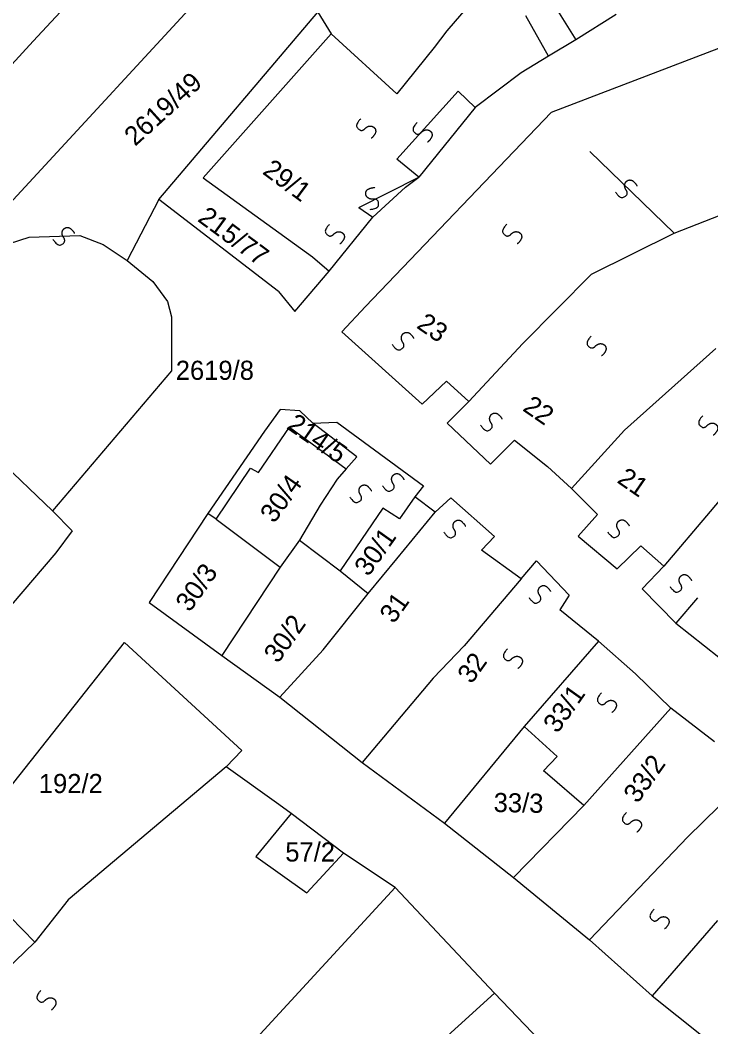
# Model space of a CAD drawing. Extents: x -581999 to -572728, y -1219553 to -1212032.
# Drawn here: x -577299.8 to -577227.5, y -1215518.9 to -1215413.6 of the extents above; entities that cross this region are included whole.
import ezdxf

# ---------------------------------------------------------------- set-up
doc = ezdxf.new("R2010")
doc.units = 0
for name, color, linetype in [('Vrstva 1', 7, 'Continuous'), ('Vrstva 2', 7, 'Continuous'), ('Vrstva 4', 7, 'Continuous'), ('Vrstva 6', 7, 'Continuous')]:
    doc.layers.add(name, color=color, linetype=linetype)

msp = doc.modelspace()

# ---------------------------------------------------------------- linework, layer by layer
at = {"layer": 'Vrstva 1'}
for p, q in [((-577298.383, -1215415.834), (-577234.804, -1215347.145)), ((-577237.412, -1215413.043), (-577241.632, -1215415.684)), ((-577267.198, -1215415.066), (-577260.357, -1215421.328)), ((-577241.632, -1215415.684), (-577244.492, -1215417.382)), ((-577321.112, -1215440.43), (-577298.383, -1215415.834)), ((-577256.42, -1215416.486), (-577260.357, -1215421.328)), ((-577244.492, -1215417.382), (-577247.326, -1215419.137)), ((-577247.326, -1215419.137), (-577252.161, -1215422.769)), ((-577252.161, -1215422.769), (-577258.05, -1215430.049)), ((-577285.226, -1215432.362), (-577288.568, -1215438.756)), ((-577288.568, -1215438.756), (-577285.876, -1215440.944)), ((-577269.164, -1215438.363), (-577267.437, -1215439.87)), ((-577285.876, -1215440.944), (-577284.351, -1215443.047)), ((-577284.351, -1215443.047), (-577283.902, -1215444.646)), ((-577283.902, -1215444.646), (-577283.902, -1215450.284)), ((-577283.902, -1215450.284), (-577296.356, -1215464.93)), ((-577269.134, -1215455.748), (-577266.622, -1215455.664)), ((-577266.622, -1215455.664), (-577257.561, -1215462.312)), ((-577274.799, -1215460.902), (-577271.557, -1215456.169)), ((-577302.817, -1215458.788), (-577296.356, -1215464.93)), ((-577279.249, -1215465.794), (-577275.661, -1215460.47)), ((-577275.661, -1215460.47), (-577274.799, -1215460.902)), ((-577257.561, -1215462.312), (-577258.452, -1215463.463)), ((-577258.452, -1215463.463), (-577260.073, -1215465.762)), ((-577256.343, -1215465.051), (-577258.452, -1215463.463)), ((-577256.343, -1215465.051), (-577254.69, -1215463.574)), ((-577254.69, -1215463.574), (-577250.115, -1215467.613)), ((-577296.356, -1215464.93), (-577294.309, -1215467.03)), ((-577279.249, -1215465.794), (-577280.11, -1215465.218)), ((-577261.799, -1215464.631), (-577266.257, -1215471.206)), ((-577260.073, -1215465.762), (-577261.799, -1215464.631)), ((-577294.309, -1215467.03), (-577296.014, -1215469.302)), ((-577250.115, -1215467.613), (-577251.478, -1215469.023)), ((-577296.014, -1215469.302), (-577300.679, -1215474.772)), ((-577247.345, -1215472.032), (-577245.719, -1215470.138)), ((-577245.719, -1215470.138), (-577242.31, -1215473.756)), ((-577242.31, -1215473.756), (-577243.299, -1215475.29)), ((-577303.312, -1215496.967), (-577288.821, -1215478.704)), ((-577303.754, -1215504.426), (-577298.231, -1215510.021))]:
    msp.add_line(p, q, dxfattribs=at)
for points in [[(-577068.022, -1215163.106), (-577076.012, -1215171.394), (-577092.817, -1215198.932), (-577107.282, -1215215.508), (-577162.965, -1215281.857), (-577201.26, -1215325.168), (-577221.372, -1215346.69), (-577272.951, -1215402.049), (-577277.91, -1215407.931), (-577301.723, -1215433.783), (-577314.534, -1215448.22), (-577343.272, -1215476.19), (-577359.94, -1215491.697), (-577381.842, -1215506.802), (-577421.443, -1215531.966), (-577436.182, -1215542.126), (-577449.269, -1215550.815), (-577464.697, -1215563.514), (-577494.524, -1215587.485), (-577505.622, -1215596.863)], [(-577248.281, -1215406.781), (-577255.107, -1215414.748)], [(-577245.279, -1215409.755), (-577244.23, -1215411.464), (-577241.632, -1215415.684)], [(-577210.36, -1215410.31), (-577244.205, -1215423.291)], [(-577272.735, -1215441.986), (-577285.226, -1215432.362), (-577268.602, -1215412.778)], [(-577268.602, -1215412.778), (-577267.198, -1215415.066), (-577280.62, -1215430.111), (-577269.164, -1215438.363)], [(-577255.107, -1215414.748), (-577256.42, -1215416.486)], [(-577244.205, -1215423.291), (-577263.612, -1215443.561)], [(-577259.432, -1215431.087), (-577258.05, -1215430.049)], [(-577272.735, -1215441.986), (-577271.028, -1215444.081), (-577267.437, -1215439.87), (-577262.848, -1215434.215), (-577259.432, -1215431.087)], [(-577231.343, -1215435.883), (-577221.867, -1215432.2)], [(-577239.97, -1215440.177), (-577231.343, -1215435.883)], [(-577247.144, -1215447.442), (-577239.97, -1215440.177)], [(-577263.612, -1215443.561), (-577266.108, -1215446.21), (-577257.708, -1215453.772), (-577255.135, -1215451.351)], [(-577252.823, -1215453.49), (-577247.144, -1215447.442)], [(-577226.974, -1215447.94), (-577236.539, -1215456.474)], [(-577255.135, -1215451.351), (-577252.823, -1215453.49)], [(-577252.823, -1215453.49), (-577255.085, -1215455.76), (-577250.54, -1215460.036), (-577248.044, -1215457.538), (-577244.575, -1215460.289)], [(-577264.527, -1215459.281), (-577269.134, -1215455.748), (-577270.48, -1215454.486), (-577272.543, -1215454.318), (-577274.173, -1215456.579)], [(-577274.173, -1215456.579), (-577280.11, -1215465.218)], [(-577271.557, -1215456.169), (-577265.635, -1215460.545)], [(-577236.539, -1215456.474), (-577242.078, -1215462.604)], [(-577264.527, -1215459.281), (-577265.635, -1215460.545), (-577266.576, -1215461.598)], [(-577244.575, -1215460.289), (-577242.078, -1215462.604)], [(-577266.576, -1215461.598), (-577268.373, -1215464.334), (-577270.513, -1215467.982)], [(-577242.078, -1215462.604), (-577239.355, -1215465.294)], [(-577225.873, -1215463.016), (-577227.554, -1215464.995)], [(-577280.11, -1215465.218), (-577286.246, -1215474.524)], [(-577263.345, -1215473.581), (-577260.356, -1215469.937), (-577256.343, -1215465.051)], [(-577227.554, -1215464.995), (-577232.417, -1215470.719)], [(-577279.249, -1215465.794), (-577272.565, -1215470.799)], [(-577239.355, -1215465.294), (-577241.383, -1215467.565), (-577237.299, -1215471.001)], [(-577270.513, -1215467.982), (-577272.565, -1215470.799)], [(-577270.513, -1215467.982), (-577266.257, -1215471.206), (-577263.345, -1215473.581)], [(-577247.345, -1215472.032), (-577251.478, -1215469.023)], [(-577237.299, -1215471.001), (-577234.804, -1215468.581)], [(-577234.804, -1215468.581), (-577232.417, -1215470.719)], [(-577272.565, -1215470.799), (-577278.652, -1215480.041)], [(-577232.417, -1215470.719), (-577234.678, -1215473.065), (-577231.144, -1215476.686), (-577226.667, -1215480.241)], [(-577247.345, -1215472.032), (-577253.295, -1215479.025)], [(-577268.041, -1215479.461), (-577263.345, -1215473.581)], [(-577286.246, -1215474.524), (-577278.652, -1215480.041)], [(-577239.252, -1215478.548), (-577243.299, -1215475.29)], [(-577278.213, -1215491.696), (-577276.548, -1215489.971), (-577288.821, -1215478.704)], [(-577239.252, -1215478.548), (-577247.013, -1215487.485)], [(-577235.377, -1215481.971), (-577239.252, -1215478.548)], [(-577272.576, -1215484.389), (-577268.041, -1215479.461)], [(-577253.295, -1215479.025), (-577256.535, -1215482.418)], [(-577278.652, -1215480.041), (-577272.576, -1215484.389)], [(-577231.673, -1215485.559), (-577235.377, -1215481.971)], [(-577256.535, -1215482.418), (-577263.975, -1215491.239)], [(-577272.576, -1215484.389), (-577263.975, -1215491.239)], [(-577231.673, -1215485.559), (-577240.796, -1215495.737)], [(-577227.121, -1215489.068), (-577231.673, -1215485.559)], [(-577247.013, -1215487.485), (-577255.372, -1215497.589)], [(-577247.013, -1215487.485), (-577243.565, -1215490.624)], [(-577263.975, -1215491.239), (-577255.372, -1215497.589)], [(-577240.796, -1215495.737), (-577244.593, -1215492.448), (-577245.015, -1215492.113), (-577243.565, -1215490.624)], [(-577278.213, -1215491.696), (-577294.74, -1215505.585)], [(-577272.7, -1215495.644), (-577278.213, -1215491.696)], [(-577223.417, -1215492.656), (-577229.89, -1215499.022)], [(-577271.405, -1215496.572), (-577272.7, -1215495.644)], [(-577240.796, -1215495.737), (-577248.121, -1215503.269)], [(-577271.405, -1215496.572), (-577275.102, -1215501.07), (-577269.768, -1215504.862), (-577265.913, -1215500.706)], [(-577265.913, -1215500.706), (-577271.405, -1215496.572)], [(-577255.372, -1215497.589), (-577248.121, -1215503.269)], [(-577229.89, -1215499.022), (-577240.2, -1215509.781)], [(-577260.529, -1215504.298), (-577265.913, -1215500.706)], [(-577248.121, -1215503.269), (-577240.2, -1215509.781)], [(-577260.529, -1215504.298), (-577279.077, -1215524.462)], [(-577250.126, -1215515.352), (-577260.529, -1215504.298)], [(-577294.74, -1215505.585), (-577298.231, -1215510.021), (-577304.404, -1215515.933)], [(-577226.81, -1215507.756), (-577233.63, -1215515.621)], [(-577240.2, -1215509.781), (-577233.63, -1215515.621)], [(-577250.126, -1215515.352), (-577265.314, -1215529.168)], [(-577239.826, -1215526.102), (-577250.126, -1215515.352)], [(-577233.63, -1215515.621), (-577225.877, -1215521.8)]]:
    msp.add_lwpolyline(points, dxfattribs=at)
at = {"layer": 'Vrstva 4'}
for p, q in [((-577244.492, -1215417.382), (-577246.852, -1215413.174)), ((-577260.357, -1215428.166), (-577253.933, -1215421.064)), ((-577253.933, -1215421.064), (-577252.161, -1215422.769)), ((-577258.05, -1215430.049), (-577260.357, -1215428.166)), ((-577264.324, -1215433.204), (-577258.05, -1215430.049)), ((-577264.324, -1215433.204), (-577262.848, -1215434.215)), ((-577300.859, -1215436.989), (-577298.795, -1215436.315)), ((-577298.795, -1215436.315), (-577293.502, -1215436.147)), ((-577293.502, -1215436.147), (-577291.08, -1215437.073)), ((-577291.08, -1215437.073), (-577288.568, -1215438.756)), ((-577228.889, -1215474.004), (-577231.144, -1215476.686))]:
    msp.add_line(p, q, dxfattribs=at)
msp.add_lwpolyline([(-577231.343, -1215435.883), (-577240.158, -1215427.346)], dxfattribs=at)
at = {"layer": 'Vrstva 6'}
for points in [[(-577264.126, -1215423.928), (-577264.713, -1215424.55), (-577264.258, -1215425.159), (-577263.852, -1215425.147), (-577263.566, -1215424.842), (-577263.26, -1215424.688), (-577262.96, -1215424.704), (-577262.753, -1215424.806), (-577262.577, -1215425.009), (-577262.532, -1215425.373), (-577262.867, -1215425.885), (-577263.025, -1215425.977)], [(-577258.225, -1215424.322), (-577258.812, -1215424.944), (-577258.357, -1215425.553), (-577257.951, -1215425.541), (-577257.665, -1215425.236), (-577257.359, -1215425.082), (-577257.059, -1215425.098), (-577256.852, -1215425.2), (-577256.676, -1215425.403), (-577256.631, -1215425.767), (-577256.966, -1215426.279), (-577257.124, -1215426.371)], [(-577237.461, -1215431.6), (-577236.981, -1215432.307), (-577236.287, -1215431.996), (-577236.21, -1215431.596), (-577236.446, -1215431.251), (-577236.531, -1215430.919), (-577236.449, -1215430.629), (-577236.305, -1215430.449), (-577236.069, -1215430.321), (-577235.704, -1215430.357), (-577235.277, -1215430.796), (-577235.222, -1215430.969)], [(-577263.13, -1215433.413), (-577262.279, -1215433.324), (-577262.227, -1215432.566), (-577262.543, -1215432.31), (-577262.959, -1215432.355), (-577263.291, -1215432.273), (-577263.508, -1215432.065), (-577263.599, -1215431.853), (-577263.6, -1215431.584), (-577263.397, -1215431.279), (-577262.809, -1215431.109), (-577262.629, -1215431.142)], [(-577296.314, -1215436.565), (-577295.834, -1215437.272), (-577295.14, -1215436.961), (-577295.063, -1215436.561), (-577295.299, -1215436.216), (-577295.384, -1215435.884), (-577295.302, -1215435.594), (-577295.158, -1215435.414), (-577294.922, -1215435.286), (-577294.557, -1215435.322), (-577294.13, -1215435.761), (-577294.075, -1215435.934)], [(-577267.403, -1215434.974), (-577267.99, -1215435.596), (-577267.535, -1215436.205), (-577267.129, -1215436.193), (-577266.843, -1215435.888), (-577266.537, -1215435.734), (-577266.237, -1215435.75), (-577266.03, -1215435.852), (-577265.854, -1215436.055), (-577265.809, -1215436.419), (-577266.144, -1215436.931), (-577266.302, -1215437.023)], [(-577248.852, -1215434.968), (-577249.439, -1215435.59), (-577248.984, -1215436.199), (-577248.578, -1215436.187), (-577248.292, -1215435.882), (-577247.986, -1215435.728), (-577247.686, -1215435.744), (-577247.479, -1215435.846), (-577247.303, -1215436.049), (-577247.258, -1215436.413), (-577247.593, -1215436.925), (-577247.751, -1215437.017)], [(-577260.822, -1215447.529), (-577260.342, -1215448.236), (-577259.648, -1215447.925), (-577259.571, -1215447.525), (-577259.807, -1215447.18), (-577259.892, -1215446.848), (-577259.81, -1215446.558), (-577259.666, -1215446.378), (-577259.43, -1215446.25), (-577259.065, -1215446.286), (-577258.638, -1215446.725), (-577258.583, -1215446.898)], [(-577240.025, -1215446.677), (-577240.612, -1215447.299), (-577240.157, -1215447.908), (-577239.751, -1215447.896), (-577239.465, -1215447.591), (-577239.159, -1215447.437), (-577238.859, -1215447.453), (-577238.652, -1215447.555), (-577238.476, -1215447.758), (-577238.431, -1215448.122), (-577238.766, -1215448.634), (-577238.924, -1215448.726)], [(-577251.586, -1215455.97), (-577251.106, -1215456.677), (-577250.412, -1215456.366), (-577250.335, -1215455.966), (-577250.571, -1215455.621), (-577250.656, -1215455.289), (-577250.574, -1215454.999), (-577250.43, -1215454.819), (-577250.194, -1215454.691), (-577249.829, -1215454.727), (-577249.402, -1215455.166), (-577249.347, -1215455.339)], [(-577228.344, -1215454.982), (-577228.931, -1215455.604), (-577228.476, -1215456.213), (-577228.07, -1215456.201), (-577227.784, -1215455.896), (-577227.478, -1215455.742), (-577227.178, -1215455.758), (-577226.971, -1215455.86), (-577226.795, -1215456.063), (-577226.75, -1215456.427), (-577227.085, -1215456.939), (-577227.243, -1215457.031)], [(-577261.84, -1215462.298), (-577261.36, -1215463.005), (-577260.666, -1215462.694), (-577260.589, -1215462.294), (-577260.825, -1215461.949), (-577260.91, -1215461.617), (-577260.828, -1215461.327), (-577260.684, -1215461.147), (-577260.448, -1215461.019), (-577260.083, -1215461.055), (-577259.656, -1215461.494), (-577259.601, -1215461.667)], [(-577265.249, -1215463.482), (-577264.769, -1215464.189), (-577264.075, -1215463.878), (-577263.998, -1215463.478), (-577264.234, -1215463.133), (-577264.319, -1215462.801), (-577264.237, -1215462.511), (-577264.093, -1215462.331), (-577263.857, -1215462.203), (-577263.492, -1215462.239), (-577263.065, -1215462.678), (-577263.01, -1215462.851)], [(-577255.415, -1215467.164), (-577254.935, -1215467.871), (-577254.241, -1215467.56), (-577254.164, -1215467.16), (-577254.4, -1215466.815), (-577254.485, -1215466.483), (-577254.403, -1215466.193), (-577254.259, -1215466.013), (-577254.023, -1215465.885), (-577253.658, -1215465.921), (-577253.231, -1215466.36), (-577253.176, -1215466.533)], [(-577238.276, -1215467.135), (-577237.796, -1215467.842), (-577237.102, -1215467.531), (-577237.025, -1215467.131), (-577237.261, -1215466.786), (-577237.346, -1215466.454), (-577237.264, -1215466.164), (-577237.12, -1215465.984), (-577236.884, -1215465.856), (-577236.519, -1215465.892), (-577236.092, -1215466.331), (-577236.037, -1215466.504)], [(-577231.757, -1215472.853), (-577231.277, -1215473.56), (-577230.583, -1215473.249), (-577230.506, -1215472.849), (-577230.742, -1215472.504), (-577230.827, -1215472.172), (-577230.745, -1215471.882), (-577230.601, -1215471.702), (-577230.365, -1215471.574), (-577230, -1215471.61), (-577229.573, -1215472.049), (-577229.518, -1215472.222)], [(-577246.5, -1215474.002), (-577246.02, -1215474.709), (-577245.326, -1215474.398), (-577245.249, -1215473.998), (-577245.485, -1215473.653), (-577245.57, -1215473.321), (-577245.488, -1215473.031), (-577245.344, -1215472.851), (-577245.108, -1215472.723), (-577244.743, -1215472.759), (-577244.316, -1215473.198), (-577244.261, -1215473.371)], [(-577248.777, -1215479.364), (-577249.364, -1215479.986), (-577248.909, -1215480.595), (-577248.503, -1215480.583), (-577248.217, -1215480.278), (-577247.911, -1215480.124), (-577247.611, -1215480.14), (-577247.404, -1215480.242), (-577247.228, -1215480.445), (-577247.183, -1215480.809), (-577247.518, -1215481.321), (-577247.676, -1215481.413)], [(-577238.943, -1215483.967), (-577239.53, -1215484.589), (-577239.075, -1215485.198), (-577238.669, -1215485.186), (-577238.383, -1215484.881), (-577238.077, -1215484.727), (-577237.777, -1215484.743), (-577237.57, -1215484.845), (-577237.394, -1215485.048), (-577237.349, -1215485.412), (-577237.684, -1215485.924), (-577237.842, -1215486.016)], [(-577236.321, -1215496.46), (-577236.908, -1215497.082), (-577236.453, -1215497.691), (-577236.047, -1215497.679), (-577235.761, -1215497.374), (-577235.455, -1215497.22), (-577235.155, -1215497.236), (-577234.948, -1215497.338), (-577234.772, -1215497.541), (-577234.727, -1215497.905), (-577235.062, -1215498.417), (-577235.22, -1215498.509)], [(-577233.437, -1215506.586), (-577234.024, -1215507.208), (-577233.569, -1215507.817), (-577233.163, -1215507.805), (-577232.877, -1215507.5), (-577232.571, -1215507.346), (-577232.271, -1215507.362), (-577232.064, -1215507.464), (-577231.888, -1215507.667), (-577231.843, -1215508.031), (-577232.178, -1215508.543), (-577232.336, -1215508.635)], [(-577297.583, -1215515.065), (-577298.17, -1215515.687), (-577297.715, -1215516.296), (-577297.309, -1215516.284), (-577297.023, -1215515.979), (-577296.717, -1215515.825), (-577296.417, -1215515.841), (-577296.21, -1215515.943), (-577296.034, -1215516.146), (-577295.989, -1215516.51), (-577296.324, -1215517.022), (-577296.482, -1215517.114)]]:
    msp.add_open_spline(points, degree=2, dxfattribs=at)

# ---------------------------------------------------------------- texts
at = {"layer": 'Vrstva 2'}
for s, rotation, p in [('2619/49', 42.16454, (-577287.729, -1215426.871)), ('29/1', 323.56747, (-577274.497, -1215429.62)), ('215/77', 323.56747, (-577281.293, -1215434.569)), ('23', 325.43548, (-577258.382, -1215445.731)), ('22', 325.43548, (-577247.28, -1215454.381)), ('214/5', 325.43548, (-577271.973, -1215456.256)), ('21', 325.43548, (-577237.408, -1215461.901)), ('30/4', 54.62237, (-577273.166, -1215466.319)), ('30/1', 54.62237, (-577263.312, -1215471.88)), ('30/3', 54.62237, (-577282.01, -1215475.607)), ('31', 54.62237, (-577260.662, -1215476.812)), ('30/2', 54.62237, (-577272.777, -1215480.963)), ('32', 54.62237, (-577252.525, -1215483.109)), ('33/1', 54.62237, (-577243.548, -1215488.283)), ('33/2', 54.62237, (-577235.149, -1215495.605)), ('33/3', 358.90862, (-577250.23, -1215496.407))]:
    msp.add_text(s, height=2, rotation=rotation, dxfattribs=at).set_placement(p)
for s, p in [('2619/8', (-577283.471, -1215451.232)), ('192/2', (-577297.799, -1215494.433)), ('57/2', (-577272.014, -1215501.59))]:
    msp.add_text(s, height=2, dxfattribs=at).set_placement(p)

doc.saveas('drawing.dxf')
